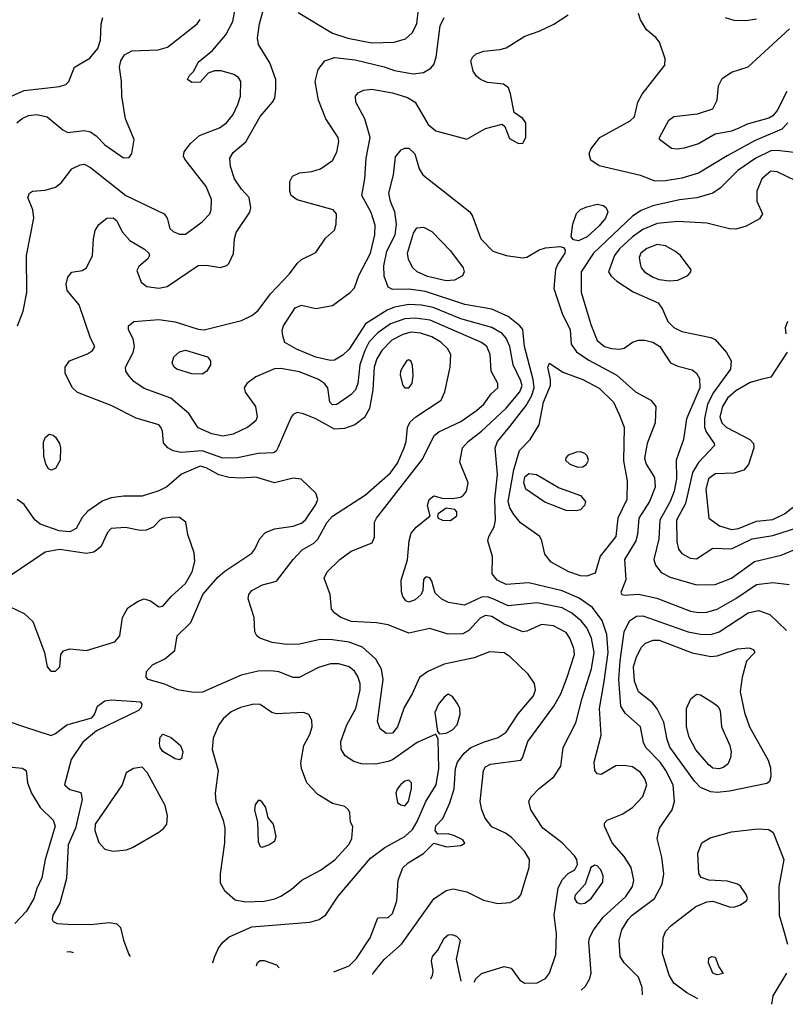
# Model space of a CAD drawing. Extents: x 1173029 to 1307123, y 522559 to 678521.
# Tile 290 of 623: x 1279603 to 1283305, y 524034 to 528794. Entities that reach past the tile are written whole.
import ezdxf

# ---------------------------------------------------------------- set-up
doc = ezdxf.new("R2010")
doc.units = 0

msp = doc.modelspace()

# ---------------------------------------------------------------- linework, layer by layer
at = {"layer": '0CON10XD'}
for points in [[(1279591.9, 527315), (1279618.9, 527385), (1279637.1, 527475), (1279635.6, 527655), (1279671.5, 527835), (1279666.5, 527875), (1279641.5, 527935), (1279649.2, 527955), (1279664.6, 527965.4), (1279725, 527969.4), (1279775.5, 527984.5), (1279803.7, 528006.3), (1279855, 528072.5), (1279895, 528093.3), (1279915, 528095.5), (1279945, 528080.5), (1280115.5, 527945), (1280301.4, 527855), (1280315.8, 527835), (1280328, 527785), (1280345, 527770), (1280375, 527757.5), (1280405, 527757.5), (1280485, 527816.7), (1280521.5, 527855), (1280528.5, 527875), (1280529.5, 527925), (1280505, 527987.5), (1280400.6, 528120.6), (1280394.4, 528135), (1280398.1, 528155), (1280428.1, 528195), (1280472.5, 528235), (1280568.1, 528271.9), (1280603.1, 528295), (1280634.7, 528335.3), (1280657.7, 528385), (1280669.6, 528425), (1280672.2, 528495), (1280660, 528515), (1280638.8, 528528.8), (1280576.3, 528546.3), (1280545, 528546.9), (1280514.4, 528535.6), (1280475, 528492.5), (1280435, 528491.2), (1280413.3, 528505), (1280423.3, 528525), (1280444.1, 528545.9), (1280465, 528589.2), (1280535.4, 528644.6), (1280599.2, 528720.8), (1280633.3, 528785), (1280645.4, 528855.4)], [(1281540.7, 527279.3), (1281495, 527283.3), (1281455, 527272.3), (1281402.8, 527245), (1281354.2, 527195.8), (1281329.7, 527155), (1281317, 527115), (1281310.9, 527005), (1281293.8, 526915), (1281269.1, 526870.9), (1281223.7, 526836.3), (1281172.6, 526817.4), (1281125, 526814.7), (1281035, 526864.7), (1280975, 526889.6), (1280944.5, 526895.5), (1280925, 526885.8), (1280915, 526872.5), (1280853.1, 526726.9), (1280842, 526708), (1280829.1, 526700.9), (1280755, 526697.5), (1280655, 526676.7), (1280585.2, 526674.8), (1280485, 526709.5), (1280382.6, 526702.6), (1280345, 526710.4), (1280319.2, 526725), (1280298.3, 526748.3), (1280292.5, 526805), (1280285.8, 526825), (1280275, 526836), (1280165, 526868.1), (1280045, 526929.6), (1279881.7, 526991.7), (1279855.5, 527015.5), (1279822.9, 527085), (1279822.9, 527115), (1279843.1, 527145), (1279931.1, 527178.9), (1279954, 527195), (1279965.8, 527215), (1279945.3, 527255.3), (1279890.5, 527415), (1279832.5, 527485), (1279826.7, 527515), (1279835, 527550), (1279855, 527573.3), (1279905, 527581.2), (1279925.4, 527594.6), (1279954.5, 527655), (1279959.1, 527735), (1279967.9, 527775), (1279985.9, 527804.1), (1280024.6, 527835.4), (1280055, 527835.6), (1280072.6, 527822.6), (1280098.3, 527768.3), (1280135, 527727.5), (1280205.7, 527685), (1280227.1, 527665), (1280230.8, 527655), (1280222.5, 527637.5), (1280178.3, 527601.7), (1280168.3, 527581.7), (1280189.4, 527525), (1280217.5, 527505), (1280275, 527496.7), (1280315, 527504.3), (1280465, 527605.6), (1280505, 527608.1), (1280574.2, 527595.8), (1280604.2, 527605.8), (1280613.8, 527615), (1280636.8, 527663.2), (1280640.6, 527735), (1280648.6, 527765), (1280715.7, 527864.3), (1280720, 527885), (1280712, 527935), (1280675, 527974.4), (1280641.3, 528025), (1280621.8, 528085), (1280619.1, 528125), (1280635, 528152.3), (1280695.8, 528204.2), (1280765, 528326.9), (1280824.6, 528395.4), (1280835.5, 528415), (1280840.9, 528459.1), (1280841.8, 528505), (1280811.8, 528585), (1280757.8, 528675), (1280752.7, 528705), (1280762.5, 528775), (1280784.3, 528855.7)], [(1279425.7, 528365.7), (1279625, 528452), (1279795, 528470.9), (1279825, 528480.6), (1279839.4, 528495), (1279867.5, 528565), (1279941, 528609), (1279980.3, 528655), (1279993.6, 528695), (1279997.3, 528775), (1280004.6, 528805)], [(1281310, 524177.5), (1281312.1, 524185), (1281365, 524250.5), (1281448.5, 524325), (1281605.5, 524544.5), (1281665, 524584.3), (1281698.3, 524591.7), (1281765, 524577.5), (1281845, 524537.8), (1281915, 524521.5), (1281975, 524525.6), (1282013, 524547), (1282026.5, 524563.5), (1282066.4, 524695), (1282067.3, 524735), (1282043.5, 524775), (1281981, 524841), (1281952, 524862), (1281885, 524892.7), (1281853.6, 524933.6), (1281837.1, 524975), (1281829.6, 525015), (1281844.5, 525165), (1281855, 525181.9), (1281878.8, 525195), (1282025.7, 525214.3), (1282034.4, 525225.6), (1282060.4, 525305), (1282186.1, 525475), (1282219.4, 525535), (1282250, 525615), (1282285.3, 525724.7), (1282282.1, 525755), (1282263.1, 525805), (1282245, 525832.1), (1282183.7, 525863.7), (1282125, 525870.7), (1282055, 525837.9), (1282035, 525835.4), (1281945, 525871.2), (1281885, 525908.3), (1281855, 525913.7), (1281829, 525901), (1281775, 525842), (1281745, 525825.3), (1281675, 525823.8), (1281585, 525851.5), (1281485, 525828.5), (1281385, 525868.7), (1281328.3, 525878.3), (1281206.7, 525885), (1281155.7, 525905), (1281127.1, 525925), (1281110.6, 525945), (1281104.4, 526015), (1281075.6, 526095), (1281088.9, 526125), (1281150, 526185), (1281205, 526224.2), (1281307.5, 526265), (1281317.7, 526292.3), (1281318.5, 526365), (1281327.1, 526385), (1281549.9, 526670.1), (1281606.2, 526783.8), (1281628.7, 526801.3), (1281735, 526851.6), (1281811.8, 526905), (1281846.2, 526935), (1281882.2, 526985), (1281914.3, 527015), (1281914.4, 527035), (1281882.1, 527095), (1281877.3, 527175), (1281861.2, 527215), (1281835, 527233.6), (1281587.6, 527342.4), (1281515, 527352), (1281465, 527347.3), (1281395, 527324.5), (1281335, 527281.1), (1281293.2, 527236.8), (1281271, 527195), (1281247, 527125), (1281237.8, 527035), (1281226.3, 527005), (1281205, 526981.5), (1281135.3, 526934.7), (1281115, 526933.1), (1281101.5, 526945), (1281092.1, 527015), (1281076.4, 527035), (1281047.5, 527055), (1280955, 527092.6), (1280865, 527107.4), (1280833.9, 527106.1), (1280745, 527067.3), (1280701.4, 527035), (1280688.6, 527015), (1280693.4, 526993.4), (1280742.5, 526925), (1280750.6, 526875), (1280745, 526854.2), (1280706, 526825), (1280635, 526790), (1280585, 526781.2), (1280532.4, 526792.4), (1280465, 526821.8), (1280419.8, 526889.8), (1280333.9, 526963.9), (1280205, 527011.5), (1280155, 527044.5), (1280131.3, 527071.3), (1280116.5, 527095), (1280114.5, 527115), (1280151.2, 527185), (1280158.2, 527215), (1280151.1, 527251.1), (1280128, 527295), (1280128.8, 527315), (1280155, 527335.8), (1280275, 527345.4), (1280355, 527334), (1280465, 527298.2), (1280495, 527294.2), (1280675, 527339.5), (1280725, 527364.5), (1280755, 527388.9), (1280815, 527468.5), (1280907.3, 527565), (1280944.2, 527615), (1280965, 527634.2), (1281035, 527668), (1281081.2, 527738.8), (1281125, 527776.7), (1281132.5, 527805), (1281134.3, 527855), (1281118, 527875), (1280945, 527922.7), (1280915, 527944.3), (1280908.1, 527965), (1280908.3, 528011.7), (1280921.7, 528038.3), (1280955, 528054.4), (1281015, 528060.5), (1281056.9, 528073.1), (1281115, 528112.9), (1281136, 528154), (1281145.5, 528205), (1281142.5, 528225), (1281082.5, 528315), (1281047.9, 528405), (1281031.8, 528495), (1281046.1, 528553.9), (1281078.6, 528595), (1281125, 528611.2), (1281225, 528600.5), (1281365.6, 528565.6), (1281415, 528549.4), (1281505, 528533.3), (1281555, 528539.6), (1281590.8, 528559.2), (1281605, 528576.9), (1281617.2, 528612.8), (1281635.2, 528765), (1281654.5, 528805.5)], [(1281802, 524141), (1281806.7, 524155), (1281835, 524182.5), (1281945, 524217.7), (1281978.3, 524208.3), (1282020.5, 524150.5), (1282045, 524136.2), (1282105, 524138.5), (1282145, 524158.5), (1282164.6, 524185), (1282195.6, 524275), (1282198.2, 524375), (1282186.4, 524465), (1282205.6, 524595), (1282225, 524636), (1282255, 524665.8), (1282286.7, 524685), (1282299.5, 524710.5), (1282296, 524735), (1282285, 524751.2), (1282225, 524815.5), (1282132.9, 524885), (1282074.4, 524975), (1282064.2, 525015), (1282074.5, 525035.5), (1282115, 525077.5), (1282185, 525134.4), (1282218.5, 525185), (1282230.4, 525275), (1282292.5, 525395), (1282322.2, 525515), (1282366.8, 525656.8), (1282379.8, 525735), (1282367.9, 525805), (1282345.2, 525855), (1282318.2, 525888.2), (1282271.8, 525925), (1282225, 525950.4), (1282105, 525975.2), (1281965, 525961), (1281898.2, 525991.8), (1281865, 526003.4), (1281835, 526002.9), (1281753.9, 525963.9), (1281676.2, 525976.2), (1281643.4, 525993.4), (1281611.9, 526021.9), (1281595, 526080), (1281585.4, 526095.4), (1281575, 526100), (1281565, 526098.8), (1281555, 526087.5), (1281551.9, 526035), (1281544.4, 526015), (1281515, 525988.9), (1281485, 525977.8), (1281470, 525985), (1281454.6, 526005), (1281448.5, 526028.5), (1281447.9, 526085), (1281477.3, 526182.7), (1281485.3, 526275), (1281495, 526312), (1281519.2, 526340.8), (1281587.5, 526395), (1281574.4, 526445), (1281582.5, 526475), (1281605, 526492), (1281645, 526481.2), (1281695, 526478.8), (1281734.1, 526485.9), (1281748.8, 526495), (1281762.5, 526515), (1281770.6, 526555), (1281730.4, 526655), (1281744.5, 526725), (1281770.4, 526755), (1281835, 526805.3), (1281955, 526916.3), (1282020.2, 526995), (1282031.9, 527025), (1282025, 527051.8), (1281989.1, 527125), (1281972.9, 527215), (1281954.7, 527255), (1281935, 527277.2), (1281885, 527306.1), (1281735, 527348.2), (1281602.4, 527402.4), (1281545, 527414.5), (1281485, 527417.9), (1281415, 527403.7), (1281380.1, 527389.9), (1281275.5, 527324.5), (1281195, 527202.1), (1281165, 527171.8), (1281125, 527147.5), (1281105, 527146.8), (1281035, 527163.2), (1280941.3, 527201.3), (1280885, 527233.8), (1280875.7, 527265.7), (1280871.2, 527291.2), (1280878.6, 527315), (1280935, 527401.9), (1280965, 527414.4), (1281035, 527398.1), (1281115, 527413.1), (1281200.8, 527475), (1281221.3, 527498.7), (1281243.2, 527556.8), (1281299.3, 527665), (1281320, 527755), (1281320.7, 527800.7), (1281302.8, 527862.8), (1281256.7, 527945), (1281271.6, 528025), (1281277.3, 528125), (1281296.8, 528225), (1281271.8, 528315), (1281228.1, 528395), (1281226.2, 528425), (1281239.7, 528440.3), (1281265, 528454.2), (1281305, 528458.5), (1281405, 528440.6), (1281478.6, 528418.6), (1281515.4, 528395), (1281577.8, 528287.8), (1281615, 528256.5), (1281765, 528216.2), (1281855, 528268), (1281935, 528290), (1281948.3, 528278.3), (1281970.5, 528220.5), (1282015, 528196.2), (1282035, 528196.7), (1282050, 528225), (1282049.2, 528295), (1282035, 528316.2), (1281993.3, 528345), (1281976.4, 528436.4), (1281965.5, 528465.5), (1281942.7, 528482.7), (1281865, 528490.8), (1281830, 528505), (1281810.9, 528520.9), (1281795.8, 528545.8), (1281784.2, 528595.8), (1281793.3, 528615), (1281810.5, 528629.5), (1281847.3, 528642.7), (1281925, 528649.4), (1281955, 528658.1), (1282045.5, 528714.5), (1282115, 528738.6), (1282185, 528772), (1282255, 528818)], [(1280949, 528829), (1281115, 528729.3), (1281188.8, 528705), (1281305, 528682.8), (1281413.7, 528686.3), (1281468.9, 528701.1), (1281499.8, 528730.2), (1281523.6, 528775), (1281531.1, 528845)], [(1282675, 528013.8), (1282605, 528041.2), (1282405, 528088.5), (1282364.2, 528115), (1282355.6, 528145), (1282365, 528168), (1282408.6, 528225), (1282554, 528305), (1282575, 528324.2), (1282592.2, 528395), (1282612.3, 528435), (1282721.9, 528575), (1282723.3, 528605), (1282696.5, 528685), (1282678.3, 528708.3), (1282634.2, 528745), (1282605, 528794), (1282594.7, 528825)], [(1283014.3, 528804.3), (1283055, 528791.4), (1283115, 528790.5), (1283165, 528798.8)], [(1279588.9, 528295), (1279615, 528316.9), (1279645, 528331.1), (1279685, 528336.7), (1279735.3, 528325.3), (1279811.5, 528261.5), (1279835, 528249.6), (1279915, 528258.7), (1279945, 528251.8), (1279972.9, 528232.9), (1280015, 528189.5), (1280105, 528127.1), (1280132.1, 528127.9), (1280145, 528147.5), (1280156.5, 528215), (1280114.6, 528314.6), (1280096.2, 528425), (1280095.4, 528495), (1280084.6, 528565.4), (1280091.2, 528595), (1280110, 528625), (1280145, 528643.6), (1280272.1, 528647.9), (1280318, 528662), (1280461.1, 528775), (1280475.5, 528795)], [(1282782.1, 528167.9), (1282755, 528171.9), (1282696, 528215), (1282695.8, 528225), (1282741.4, 528308.6), (1282765, 528325.6), (1282880.9, 528339.1), (1282955, 528364), (1282975.6, 528405), (1282981.9, 528475), (1283000, 528510), (1283045, 528540), (1283125, 528565.8), (1283325, 528750)], [(1283312.5, 528447.5), (1283265.1, 528354.9), (1283245, 528329.7), (1283225, 528317.9), (1283120.3, 528289.7), (1283080.5, 528269.5), (1283045, 528255.4), (1282965, 528241.4), (1282885, 528194.5), (1282815, 528173.5), (1282782.1, 528167.9)], [(1283317.6, 528295), (1283288.5, 528265), (1283155, 528208), (1283023.5, 528136.5), (1282885, 528051.8), (1282805, 528027.5), (1282725, 528014.7), (1282675, 528013.8)], [(1282317.3, 524102.6), (1282337.9, 524122.1), (1282357.5, 524155), (1282366.5, 524185), (1282354.6, 524335), (1282357.9, 524355), (1282376.9, 524393.1), (1282424.7, 524455), (1282533.9, 524555), (1282565, 524604.3), (1282572.7, 524635), (1282559.6, 524695), (1282525, 524749.1), (1282466.8, 524815), (1282430.8, 524895), (1282430.6, 524909.4), (1282443.8, 524925), (1282516.6, 524953.4), (1282565, 524986.4), (1282615, 525039.4), (1282635.4, 525095), (1282626.1, 525125), (1282604.7, 525154.7), (1282565, 525181.5), (1282525, 525189.1), (1282485, 525187.1), (1282415, 525145.7), (1282395, 525149.2), (1282383.9, 525163.9), (1282381.2, 525205), (1282414.6, 525335), (1282406.2, 525465), (1282428, 525595), (1282447.7, 525735), (1282441.9, 525821.9), (1282419.6, 525889.6), (1282372.1, 525952.1), (1282307.3, 525997.3), (1282225, 526033.9), (1282065, 526071), (1281955, 526063.2), (1281911.2, 526085), (1281887.1, 526115), (1281889.5, 526199.5), (1281866.9, 526275), (1281870.6, 526295), (1281897.3, 526342.7), (1281903.6, 526375), (1281899.6, 526475), (1281912.4, 526595), (1281901.8, 526725), (1281913.3, 526755), (1281972.5, 526827.5), (1282051.6, 526928.4), (1282077, 526975), (1282089.9, 527015), (1282085.9, 527055), (1282044, 527215), (1282035, 527296.5), (1282020.6, 527315), (1281965, 527359.2), (1281885.2, 527395.2), (1281755, 527417.8), (1281565, 527480.5), (1281485, 527491.5), (1281405, 527489.2), (1281385, 527500.8), (1281364.5, 527554.5), (1281363.9, 527605), (1281378.2, 527675), (1281418, 527755), (1281424.8, 527805), (1281417.3, 527865), (1281395.9, 527915.9), (1281387.1, 527955), (1281410, 528045), (1281419.1, 528130.9), (1281447.1, 528165), (1281465, 528173.8), (1281485, 528173.1), (1281514, 528145), (1281533.5, 528073.5), (1281551.5, 528045), (1281780, 527865), (1281792.9, 527845), (1281832.9, 527735), (1281891.2, 527675), (1281955, 527653.8), (1282035, 527643.5), (1282055, 527646.9), (1282115, 527681.4), (1282145, 527691.9), (1282215, 527697.5), (1282232.3, 527692.3), (1282239.4, 527679.4), (1282238.1, 527665), (1282205.3, 527614.7), (1282194, 527586), (1282185.3, 527495), (1282225, 527374.4), (1282264.5, 527295.5), (1282269.3, 527225), (1282295, 527189.3), (1282355, 527148.3), (1282489.5, 527075), (1282580.5, 526995), (1282655, 526954.5), (1282678.5, 526925), (1282676.1, 526845), (1282636.8, 526745), (1282624.1, 526675), (1282631.6, 526645), (1282671.4, 526581.4), (1282675.8, 526535), (1282647.5, 526465), (1282596.7, 526385), (1282590.5, 526305), (1282581.4, 526275), (1282526.6, 526185), (1282533.8, 526086.2), (1282509.2, 526025), (1282513.8, 526015), (1282525, 526011.9), (1282595, 526016.8), (1282683.1, 525996.9), (1282846.2, 525935), (1282885, 525928.7), (1282925, 525930.3), (1282975.2, 525944.8), (1283065, 525995.8), (1283165, 526063.7), (1283245, 526073.8), (1283323.6, 526063.6)], [(1283415, 528144.4), (1283265, 528161.6), (1283235, 528159.6), (1283162.9, 528125), (1283075.4, 528065), (1282990.3, 527979.7), (1282955, 527955.4), (1282876.2, 527933.8), (1282793.5, 527923.5), (1282664.8, 527895.2), (1282607.5, 527872.5), (1282565, 527843.7), (1282377.2, 527665), (1282317.1, 527575), (1282317.3, 527477.3), (1282365, 527320), (1282395, 527243.3), (1282430, 527215), (1282465, 527204.1), (1282505, 527200.7), (1282525, 527206.2), (1282565.6, 527235), (1282594.3, 527245.7), (1282625, 527245.3), (1282664, 527235), (1282697.8, 527215), (1282748.8, 527135), (1282785, 527118.6), (1282855, 527101.1), (1282876, 527086), (1282889.5, 527059.5), (1282890.8, 527015), (1282826.2, 526865), (1282812.9, 526765), (1282777.3, 526665), (1282778.8, 526575), (1282767.1, 526515), (1282747.8, 526465), (1282697.7, 526375), (1282693.4, 526285), (1282668.5, 526185), (1282677.6, 526157.6), (1282705, 526122.2), (1282748.7, 526098.7), (1282875, 526062.4), (1282965, 526063.3), (1283045, 526094.7), (1283155, 526174.7), (1283285.2, 526204.8), (1283369.4, 526240.6)], [(1283355.2, 528015.2), (1283265, 528058), (1283235, 528061.6), (1283191.5, 528025), (1283166.5, 527965), (1283167.2, 527917.2), (1283193.8, 527855), (1283179.1, 527830.9), (1283115, 527796.5), (1283065, 527781.5), (1283035, 527783.2), (1282925, 527810), (1282785, 527819.1), (1282685, 527808.9), (1282615, 527780), (1282565.4, 527744.6), (1282501.6, 527685), (1282478.1, 527655), (1282450.5, 527575), (1282462.2, 527555), (1282490.8, 527530.8), (1282569.2, 527479.2), (1282689.6, 527425), (1282711.2, 527395), (1282736, 527336), (1282765.7, 527305.7), (1282805, 527286.8), (1282945, 527258.5), (1282965, 527247.8), (1283019.6, 527185), (1283042.9, 527145), (1283038.9, 527105), (1282958, 526992), (1282928.8, 526935), (1282913.7, 526865), (1282914.6, 526824.6), (1282921.8, 526801.8), (1282961.1, 526745), (1282962.2, 526735), (1282885, 526653.8), (1282855.4, 526604.6), (1282821.5, 526455), (1282778.3, 526375), (1282779.6, 526269.6), (1282788.2, 526235), (1282804.2, 526214.2), (1282845, 526191.2), (1282875, 526187.9), (1282955, 526239.2), (1283045, 526235.9), (1283145, 526283.8), (1283245, 526300.4), (1283415, 526355.2)], [(1282305, 527724.6), (1282279.7, 527729.7), (1282270, 527745), (1282276.8, 527805), (1282295, 527857.5), (1282315, 527877.3), (1282345, 527889.4), (1282395, 527901.8), (1282425.9, 527895.9), (1282438.5, 527885), (1282446.9, 527865), (1282435.2, 527834.8), (1282405, 527797.1), (1282346.9, 527745), (1282305, 527724.6)], [(1281665, 527532.1), (1281575, 527552), (1281524.5, 527575), (1281503.5, 527595), (1281482.7, 527635), (1281477.7, 527665), (1281507.2, 527762.8), (1281522.7, 527787.3), (1281555, 527790.6), (1281595, 527770), (1281685, 527677.3), (1281746.4, 527595), (1281752.5, 527575), (1281743.8, 527556.2), (1281705, 527534.6), (1281665, 527532.1)], [(1282745, 527532.1), (1282785, 527534.3), (1282833, 527557), (1282848, 527575), (1282848.8, 527585), (1282798, 527655), (1282773.3, 527673.3), (1282725, 527700.9), (1282685, 527707.4), (1282635, 527688.8), (1282605.5, 527665), (1282598.5, 527645), (1282603.4, 527613.4), (1282608.2, 527595), (1282625, 527573.9), (1282665, 527548.8), (1282695, 527538.4), (1282745, 527532.1)], [(1283315.5, 527334.5), (1283303.3, 527305), (1283306.7, 527275)], [(1281121, 524191.6), (1281195, 524220), (1281231.8, 524255), (1281296.5, 524355), (1281335, 524452.5), (1281385, 524454.3), (1281405, 524472.5), (1281426.5, 524535), (1281432, 524635), (1281455.9, 524694.1), (1281481.1, 524718.9), (1281555, 524763.1), (1281580.2, 524789.8), (1281605, 524813.8), (1281665.8, 524795.8), (1281735, 524801.2), (1281755, 524812.5), (1281745, 524828.8), (1281705, 524848), (1281675, 524858), (1281625, 524857.5), (1281612, 524875), (1281615, 524896.7), (1281648.2, 524931.8), (1281682.5, 525007.5), (1281703.3, 525076.7), (1281709.7, 525175), (1281719.4, 525205), (1281751.4, 525248.6), (1281784.8, 525275.2), (1281845, 525302.2), (1281915.8, 525324.2), (1281955, 525350.5), (1282012.3, 525437.7), (1282086.7, 525525), (1282097.5, 525555), (1282092.1, 525585), (1282060.7, 525630.7), (1281975, 525714.6), (1281945, 525732.9), (1281875, 525738.6), (1281800.4, 525709.6), (1281655, 525678), (1281576.8, 525643.2), (1281536.3, 525613.7), (1281500.4, 525535), (1281460.9, 525469.1), (1281429.3, 525375), (1281405, 525345.5), (1281375, 525343.5), (1281345, 525366), (1281332.1, 525402.1), (1281359.7, 525605), (1281352.7, 525655), (1281325, 525703.5), (1281261, 525761), (1281195, 525784.7), (1281115, 525796.4), (1281055, 525797.1), (1280955, 525775.3), (1280892.9, 525772.9), (1280822.6, 525782.6), (1280763.8, 525805), (1280750, 525815), (1280740, 525835), (1280736, 525905), (1280707.1, 525995), (1280710, 526015), (1280725.8, 526035), (1280777.1, 526062.9), (1280845, 526080), (1280925, 526184.4), (1280968.6, 526231.4), (1281025, 526263.6), (1281045, 526282.5), (1281089.4, 526365), (1281115, 526393.9), (1281275, 526497.5), (1281395, 526602.8), (1281429.5, 526650.5), (1281461.9, 526725), (1281471.1, 526755), (1281477.4, 526822.6), (1281490.1, 526849.9), (1281517.3, 526875), (1281641.4, 526955), (1281658.1, 526995), (1281684.5, 527115), (1281687.5, 527175), (1281670.9, 527205), (1281638.5, 527235), (1281595, 527261), (1281540.7, 527279.3)], [(1280485, 527081.2), (1280435, 527081.8), (1280362, 527105), (1280349.2, 527115), (1280339.2, 527135), (1280347.5, 527165), (1280375, 527188.6), (1280405, 527196.5), (1280511.2, 527165), (1280525.8, 527145), (1280525.6, 527125), (1280506.9, 527095), (1280485, 527081.2)], [(1283313.1, 527186.9), (1283235, 527066.2), (1283193.4, 527056.6), (1283135, 527039.6), (1283065, 526999.5), (1283025.7, 526964.3), (1283000.3, 526925), (1282988.8, 526875), (1282997.5, 526845), (1283018.2, 526825), (1283133.8, 526765), (1283151.1, 526745), (1283152, 526725), (1283126.2, 526643.8), (1283103.9, 526616.1), (1283058.1, 526601.9), (1282965, 526599.5), (1282933.1, 526575), (1282920.9, 526525), (1282934.5, 526385), (1282986.7, 526346.7), (1283045, 526329.3), (1283078.5, 526335), (1283165, 526370.5), (1283245, 526378.6), (1283300, 526405), (1283364.7, 526455.3)], [(1281465, 527014.2), (1281485, 527014.3), (1281500, 527035), (1281505.6, 527075), (1281502.7, 527122.7), (1281495, 527142.5), (1281485, 527150), (1281475, 527146.2), (1281455, 527116.7), (1281444.3, 527095), (1281442.5, 527075), (1281456, 527025), (1281465, 527014.2)], [(1282345, 526104.5), (1282315, 526105.4), (1282258, 526125), (1282172.4, 526172.4), (1282141.1, 526211.1), (1282128.1, 526275), (1282116.9, 526295), (1282025, 526361.2), (1281991.4, 526401.4), (1281972.6, 526435), (1281965.2, 526465), (1281991.7, 526618.3), (1282019, 526711), (1282070.6, 526765), (1282113.8, 526836.2), (1282135.8, 526945), (1282169.1, 527025), (1282170, 527055), (1282156.2, 527113.8), (1282165, 527133.3), (1282229.5, 527089.5), (1282325, 527055.3), (1282405, 527012.5), (1282473.3, 526945), (1282502.1, 526885), (1282525.4, 526825), (1282522.3, 526662.3), (1282540.5, 526565), (1282539.1, 526475), (1282495.3, 526385), (1282485.3, 526295), (1282409.6, 526200.4), (1282385, 526118.8), (1282345, 526104.5)], [(1279755, 526615.8), (1279742.4, 526622.4), (1279728.9, 526645), (1279719.1, 526685), (1279717.4, 526752.6), (1279726, 526775), (1279745, 526790), (1279765, 526786), (1279775, 526776), (1279794.3, 526745), (1279799.4, 526725), (1279798.1, 526665), (1279775, 526624), (1279755, 526615.8)], [(1282301.7, 526631.7), (1282325, 526632.4), (1282343.8, 526645), (1282353.8, 526665), (1282347.3, 526685), (1282335, 526697.5), (1282315, 526705.5), (1282295, 526703.5), (1282255, 526689.4), (1282243.6, 526676.4), (1282241.9, 526665), (1282262.5, 526645), (1282301.7, 526631.7)], [(1280536.5, 524235), (1280545, 524262.5), (1280564.6, 524305), (1280585.5, 524335), (1280615, 524360), (1280725, 524408), (1281005, 524430.8), (1281051.2, 524445), (1281083.6, 524466.4), (1281143, 524557), (1281299.3, 524740.7), (1281368.1, 524791.9), (1281465, 524845.9), (1281501.2, 524878.8), (1281525, 524918.5), (1281566.3, 525015), (1281616, 525095), (1281629.7, 525175), (1281626, 525316), (1281615, 525340), (1281525, 525300.4), (1281405, 525215.8), (1281385, 525207.9), (1281325, 525195.3), (1281255, 525197.3), (1281218.3, 525208.3), (1281176.1, 525236.1), (1281157.3, 525267.3), (1281156.2, 525305), (1281183.9, 525385), (1281228.6, 525465), (1281249.7, 525555), (1281248.4, 525585), (1281238.2, 525618.2), (1281221.5, 525645), (1281195, 525665.4), (1281145, 525680.3), (1281105, 525680.7), (1281047.6, 525662.4), (1280953.8, 525613.8), (1280925, 525614.6), (1280855, 525641.3), (1280816.5, 525646.5), (1280755, 525644.6), (1280673.8, 525625), (1280486, 525544), (1280445, 525540.9), (1280365, 525554.6), (1280305, 525582.2), (1280224.1, 525604.1), (1280213.8, 525615), (1280215, 525642.5), (1280244, 525675), (1280305, 525704.4), (1280352, 525745), (1280364.2, 525815), (1280430.2, 525879.8), (1280488.9, 526015), (1280561.4, 526098.6), (1280595, 526127.7), (1280724.7, 526215.3), (1280740, 526235), (1280763.5, 526286.5), (1280791.1, 526315), (1280835, 526333.3), (1280925, 526346), (1280965, 526360.2), (1280984.2, 526375.8), (1281035, 526450.9), (1281043.8, 526475), (1281034.7, 526504.7), (1280963.5, 526573.5), (1280925, 526577.2), (1280835, 526555.4), (1280745, 526582.3), (1280675, 526577.6), (1280615, 526581.4), (1280565, 526593.3), (1280505, 526627), (1280475, 526635.2), (1280385, 526597.8), (1280313.3, 526536.7), (1280275, 526517.2), (1280195, 526491.5), (1280105, 526490), (1280045, 526482.2), (1280005, 526468.4), (1279932, 526418), (1279905, 526387.5), (1279875.2, 526334.8), (1279845, 526317.6), (1279793.8, 526323.8), (1279702.2, 526355), (1279675.8, 526375.8), (1279625, 526450), (1279590, 526475)], [(1282295, 526419.2), (1282245, 526422.2), (1282142.2, 526462.2), (1282050.4, 526525), (1282040.8, 526555), (1282045.5, 526585), (1282065, 526600.4), (1282101.2, 526595), (1282211.1, 526531.1), (1282315, 526494.3), (1282338.6, 526465), (1282334.3, 526445), (1282315, 526424.2), (1282295, 526419.2)], [(1281685, 526372.5), (1281716.7, 526395), (1281716.7, 526415), (1281706.1, 526426.1), (1281665, 526433.3), (1281626.7, 526405), (1281622.5, 526395), (1281626.7, 526385), (1281647.5, 526375), (1281685, 526372.5)], [(1279775, 525644.2), (1279796, 525665), (1279802, 525725), (1279815, 525742.5), (1279845, 525752.2), (1279925, 525744.4), (1280062.9, 525787.1), (1280086.7, 525815), (1280099.6, 525905), (1280125, 525951.1), (1280175, 525983.5), (1280205, 525994.5), (1280234.6, 525984.6), (1280275, 525955.8), (1280295, 525959.2), (1280334.7, 526005.3), (1280405, 526069.2), (1280435.9, 526125), (1280448.8, 526175), (1280446.3, 526216.3), (1280416.4, 526305), (1280406.2, 526365), (1280375, 526387.5), (1280345, 526390), (1280295, 526382.9), (1280280, 526375), (1280248.7, 526341.3), (1280213.6, 526326.4), (1280185, 526325.5), (1280115, 526338.9), (1280045, 526334.2), (1280027.1, 526315), (1279994.7, 526245.3), (1279960.4, 526219.6), (1279925, 526213.1), (1279795, 526232.2), (1279725, 526220.3), (1279556.2, 526105)], [(1279556.2, 525955), (1279625, 525923.1), (1279665.6, 525885), (1279723.3, 525735), (1279735.8, 525665), (1279753.3, 525645), (1279775, 525644.2)], [(1282614.3, 524080.6), (1282613.3, 524115), (1282594.4, 524165), (1282524.8, 524234.8), (1282505.4, 524265), (1282501.3, 524345), (1282514.7, 524395), (1282545.4, 524445), (1282563.8, 524465), (1282672.9, 524545), (1282710, 524615), (1282716.8, 524665), (1282708.2, 524745), (1282684.3, 524835), (1282695.8, 524885), (1282756.9, 524975), (1282768.2, 525015), (1282763.1, 525095), (1282727.4, 525165), (1282699.2, 525205), (1282630.8, 525275), (1282619.2, 525299.2), (1282603.8, 525375), (1282531.1, 525441.1), (1282510, 525475), (1282499.8, 525605), (1282506.5, 525695), (1282525.3, 525835), (1282551.8, 525888.2), (1282585, 525910.7), (1282615, 525911.9), (1282835, 525835.7), (1282895, 525823.8), (1282945, 525821.6), (1282985.5, 525834.5), (1283125, 525927.2), (1283175, 525937.7), (1283229.5, 525919.5), (1283311, 525841)], [(1282975, 525058.1), (1282945, 525061.2), (1282895, 525082.7), (1282865, 525112.9), (1282746.8, 525276.8), (1282732.8, 525315), (1282717.6, 525397.6), (1282685, 525462.2), (1282661.9, 525491.9), (1282595, 525545.6), (1282575.8, 525595.8), (1282570.2, 525665), (1282585, 525713.3), (1282608.6, 525761.4), (1282629.1, 525780.9), (1282665, 525795.3), (1282695.2, 525795.2), (1282855, 525733.7), (1282945, 525716), (1282975, 525718.9), (1283073.1, 525753.1), (1283127.6, 525757.6), (1283150.3, 525750.3), (1283157.1, 525735), (1283117.3, 525692.7), (1283095.9, 525615), (1283086.5, 525545), (1283108, 525445), (1283131.8, 525375), (1283221.5, 525215), (1283233.2, 525176.8), (1283234.3, 525135.7), (1283228.6, 525111.4), (1283215, 525101.2), (1283035, 525064.8), (1282975, 525058.1)], [(1281632.5, 525342.5), (1281665, 525344.3), (1281695, 525360.6), (1281718.1, 525385), (1281732.7, 525437.3), (1281730.4, 525465), (1281720.8, 525485), (1281695, 525521.9), (1281675, 525533.3), (1281655, 525519.4), (1281627.3, 525485), (1281609.6, 525445), (1281622.5, 525352.5), (1281632.5, 525342.5)], [(1282985, 525173.1), (1282955, 525176.2), (1282935, 525192.7), (1282872.3, 525265), (1282839.2, 525325), (1282826.2, 525375), (1282827.1, 525465), (1282848.6, 525511.4), (1282875, 525534.2), (1282895, 525530), (1282955, 525493.6), (1282978.2, 525475), (1282989.2, 525455), (1282995.4, 525375), (1283037.1, 525285), (1283043.5, 525255), (1283040, 525225), (1283027.5, 525195), (1283005, 525178.9), (1282985, 525173.1)], [(1279545, 525402.5), (1279626.2, 525376.2), (1279755, 525334.3), (1279775, 525342.9), (1279830, 525385), (1279951.1, 525418.9), (1279964.3, 525435), (1279979.1, 525475), (1280015, 525501.8), (1280045, 525506.2), (1280165, 525498.8), (1280185, 525496.7), (1280192.5, 525485), (1280190.7, 525469.3), (1280176.7, 525455), (1279973.8, 525356.2), (1279908.3, 525301.7), (1279852.2, 525217.8), (1279820, 525095), (1279845, 525072.2), (1279898, 525058), (1279904.3, 525025), (1279872.2, 524885), (1279836.8, 524805), (1279828.3, 524641.7), (1279796.2, 524523.8), (1279763.5, 524465), (1279760, 524445), (1279765, 524434), (1279784.5, 524424.5), (1279835, 524421.5), (1279945, 524420.6), (1280035, 524429.5), (1280073, 524423), (1280090, 524405), (1280103.8, 524345), (1280130.4, 524275), (1280137.2, 524264.7)], [(1280695, 524529.1), (1280785, 524533.4), (1280836, 524544), (1280865, 524556.9), (1280915, 524590), (1280967.1, 524635), (1281056.6, 524683.4), (1281127.1, 524732.9), (1281195, 524808.6), (1281209.4, 524835), (1281213, 524893), (1281202.5, 524915), (1281199.3, 524959.3), (1281193.3, 524975), (1281175, 524990), (1281115, 525005.8), (1281045, 525048.5), (1280990.5, 525105), (1280965.6, 525175), (1280962.4, 525202.4), (1280976.5, 525285), (1281005, 525338), (1281016.4, 525375), (1281015, 525407.5), (1281000, 525435), (1280974.3, 525444.3), (1280845, 525437.9), (1280822.5, 525445), (1280765, 525483.5), (1280735, 525484.6), (1280670.9, 525469.1), (1280625, 525447.9), (1280586.7, 525415), (1280566.1, 525386.1), (1280538.9, 525321.1), (1280534, 525266), (1280561.5, 525165), (1280548.1, 525055), (1280551.8, 525015), (1280586.6, 524925), (1280594.7, 524885), (1280593.5, 524815), (1280572.4, 524665), (1280571.8, 524621.8), (1280593.6, 524583.6), (1280645, 524539.2), (1280695, 524529.1)], [(1280375, 525216.7), (1280355, 525221.2), (1280295, 525255.8), (1280282.2, 525275), (1280278.1, 525295), (1280282.5, 525325), (1280295, 525340), (1280335, 525324.2), (1280380.8, 525285), (1280391.4, 525255), (1280385, 525223.3), (1280375, 525216.7)], [(1279535, 525183.1), (1279615, 525175.8), (1279634, 525164), (1279640.5, 525105), (1279659.6, 525055), (1279701.5, 524985), (1279764.2, 524924.2), (1279774.6, 524895), (1279726.2, 524735), (1279710, 524645), (1279685.4, 524594.6), (1279671.2, 524545), (1279635, 524484.4), (1279579.4, 524425)], [(1280055, 524774.5), (1280118.3, 524781.7), (1280148.3, 524791.7), (1280275, 524866.2), (1280300, 524885), (1280314.6, 524905), (1280317.9, 524945), (1280305.8, 524995.8), (1280218.5, 525155), (1280195, 525180), (1280152.5, 525175), (1280117, 525153), (1280097.9, 525095), (1279968.2, 524905), (1279965.4, 524875), (1279985, 524815.8), (1280015, 524784.4), (1280055, 524774.5)], [(1281465, 524994.3), (1281483.3, 525015), (1281497.8, 525077.8), (1281497.5, 525105), (1281485, 525117.5), (1281465, 525112.5), (1281444, 525095), (1281428, 525075), (1281422, 525055), (1281429.5, 525009.5), (1281445, 524998), (1281465, 524994.3)], [(1280775, 524793.8), (1280807.5, 524805), (1280836.1, 524823.9), (1280842.5, 524845), (1280830, 524905), (1280803.3, 524935), (1280792, 524985), (1280775, 525011.2), (1280765, 525020), (1280755, 525020), (1280741.3, 524998.7), (1280738.6, 524975), (1280752.5, 524915), (1280755, 524820), (1280765, 524797.5), (1280775, 524793.8)], [(1282881.3, 524060.7), (1282829.2, 524089.2), (1282766.2, 524136.2), (1282743.3, 524175), (1282710.3, 524280.3), (1282713.3, 524355), (1282725, 524386), (1282752.5, 524415), (1282872.2, 524507.8), (1282925, 524530), (1282955, 524533.3), (1283035, 524505.5), (1283055, 524504.5), (1283085, 524513.5), (1283117.5, 524535), (1283122.5, 524545), (1283115.8, 524565), (1283087.5, 524605), (1283073.8, 524615), (1283025, 524629.4), (1282935, 524634), (1282897.7, 524647.7), (1282885.8, 524665.8), (1282881.5, 524765), (1282901.1, 524815), (1282941.1, 524838.9), (1283045, 524868), (1283172.6, 524882.6), (1283225, 524880), (1283245.4, 524865.4), (1283298.2, 524735), (1283274, 524604), (1283274.7, 524465), (1283295.3, 524395), (1283315.4, 524325)], [(1282315, 524519.6), (1282335, 524523.9), (1282365.8, 524545), (1282422.9, 524625), (1282424.3, 524655), (1282412.5, 524685), (1282395, 524703.8), (1282383.9, 524706.1), (1282363.9, 524696.1), (1282336.7, 524615), (1282287.9, 524562.1), (1282285.6, 524545), (1282296.2, 524526.2), (1282315, 524519.6)], [(1281590.9, 524156.6), (1281598.8, 524175), (1281601.2, 524195), (1281594.3, 524245), (1281599.2, 524265), (1281623.7, 524296.3), (1281655.4, 524354.6), (1281675, 524369.4), (1281691.7, 524371.7), (1281714.4, 524364.4), (1281732, 524345), (1281712.4, 524252.4), (1281735.3, 524145.9)], [(1279830.8, 524287.5), (1279845, 524289.2), (1279861, 524285.3)], [(1280747.3, 524219.4), (1280753, 524237), (1280765, 524246.2), (1280785, 524245.8), (1280845, 524225.8), (1280857.1, 524211.2)], [(1282975, 524176), (1282954.2, 524185), (1282932.5, 524235), (1282935, 524258), (1282950, 524265), (1282965, 524262), (1282983.8, 524215), (1283005, 524182.5), (1282975, 524176)], [(1283311.2, 524185), (1283243.8, 524075), (1283237.9, 524034.2)]]:
    msp.add_lwpolyline(points, dxfattribs=at)

doc.saveas('drawing.dxf')
